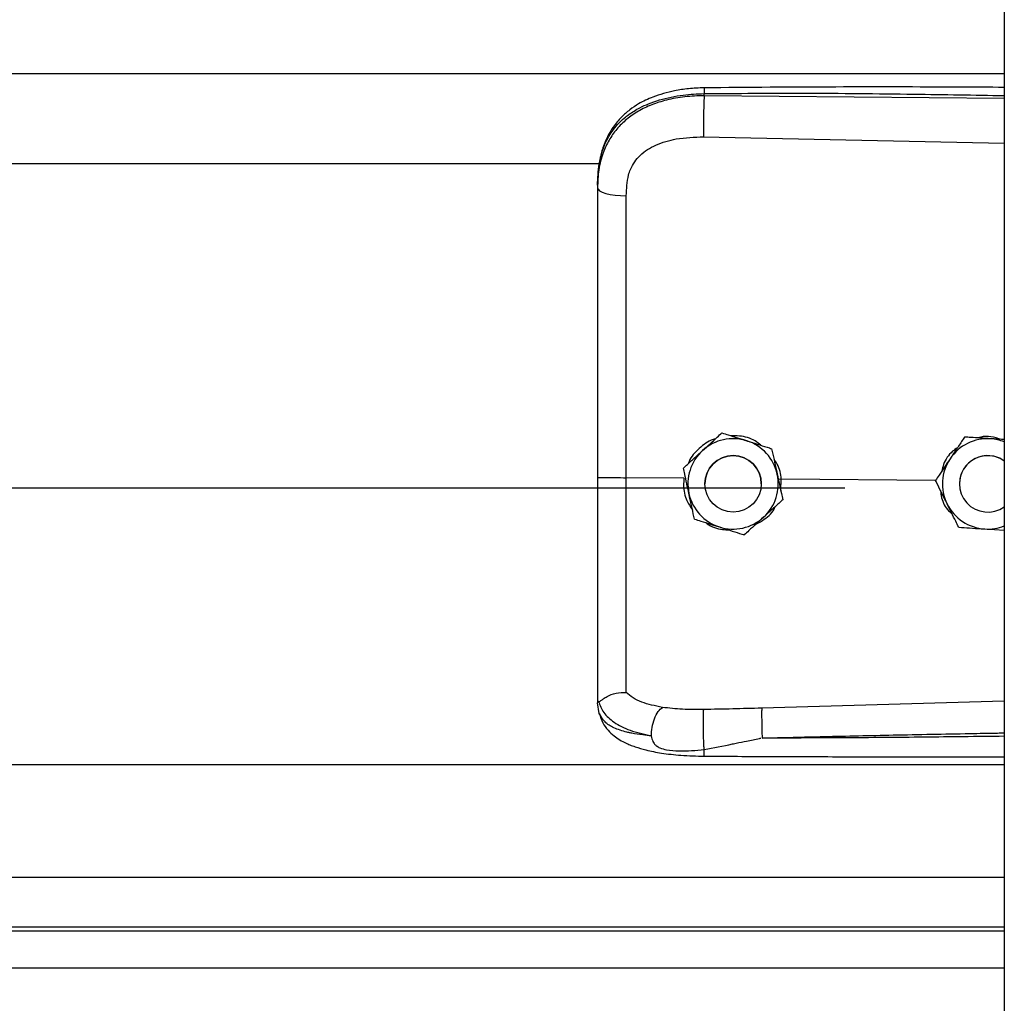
# Model space of a CAD drawing. Header units: inches. Extents: x 170 to 284, y 215 to 248.
# Tile 877 of 1056: x 231.009 to 231.196, y 240.376 to 240.563. Entities that reach past the tile are written whole.
import ezdxf

# ---------------------------------------------------------------- set-up
doc = ezdxf.new("R2010")
doc.units = ezdxf.units.IN
doc.header["$LTSCALE"] = 0.25
doc.header["$MEASUREMENT"] = 0
doc.layers.add('LH TOP OF HOOD', color=7, linetype='Continuous')

msp = doc.modelspace()

# ---------------------------------------------------------------- linework, layer by layer
at = {"layer": 'LH TOP OF HOOD'}
for p, q in [((231.1959333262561, 244.0215643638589), (231.195933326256, 239.8211148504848)), ((227.163613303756, 240.5525764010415), (231.195933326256, 240.5525764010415)), ((231.1390860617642, 240.5483647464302), (231.1390860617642, 240.5487761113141)), ((231.195933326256, 240.5478280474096), (231.1390860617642, 240.5483647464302)), ((231.1389900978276, 240.5405759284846), (231.195933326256, 240.5393663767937)), ((227.2401614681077, 240.535500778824), (231.119382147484, 240.535500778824)), ((231.118890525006, 240.5314415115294), (231.118890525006, 240.5309531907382)), ((231.142461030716, 240.4845095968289), (231.142461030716, 240.4845079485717)), ((231.1884045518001, 240.4837131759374), (231.1884045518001, 240.4837148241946)), ((231.1894534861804, 240.4836469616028), (231.1884045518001, 240.4837148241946)), ((231.1518791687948, 240.4815089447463), (231.1518791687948, 240.4815072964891)), ((231.1351533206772, 240.477853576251), (231.1351533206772, 240.4778519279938)), ((231.1352617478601, 240.4759183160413), (231.1243481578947, 240.4760227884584)), ((227.193781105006, 240.4741083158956), (231.165765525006, 240.4741083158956)), ((231.1352617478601, 240.4759183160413), (231.1352639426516, 240.475918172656)), ((231.1392212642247, 240.4748510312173), (231.1392212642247, 240.4748502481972)), ((231.1499216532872, 240.4748502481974), (231.1499216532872, 240.4748510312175)), ((231.1536994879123, 240.4757417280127), (231.1531514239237, 240.4756877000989)), ((231.1536023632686, 240.4736242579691), (231.1536994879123, 240.4757417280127)), ((231.1536994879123, 240.4757417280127), (231.153701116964, 240.4757418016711)), ((231.1829331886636, 240.475461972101), (231.153701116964, 240.4757418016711)), ((231.1829192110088, 240.4754902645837), (231.1829192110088, 240.4754919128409)), ((231.1874329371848, 240.4748510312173), (231.1874329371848, 240.4748502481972)), ((231.1539895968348, 240.4718522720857), (231.1539895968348, 240.4718506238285)), ((231.1922297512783, 240.4663086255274), (231.195933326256, 240.4660688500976)), ((231.118890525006, 240.4339001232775), (231.118890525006, 240.4333713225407)), ((231.1192302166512, 240.431386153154), (231.118890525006, 240.4333713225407)), ((231.195933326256, 240.4336946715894), (231.1499976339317, 240.4323628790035)), ((227.163613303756, 240.4217227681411), (231.195933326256, 240.4217227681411)), ((227.163613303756, 240.4003437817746), (231.195933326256, 240.4003437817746)), ((231.195933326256, 240.3908585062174), (227.163613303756, 240.3908585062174)), ((227.163613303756, 240.3902191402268), (231.195933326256, 240.3902191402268)), ((227.163613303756, 240.3832010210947), (231.195933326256, 240.3832010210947))]:
    msp.add_line(p, q, dxfattribs=at)
at = {"layer": 'LH TOP OF HOOD', "flags": 128}
msp.add_lwpolyline([(231.118890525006, 240.5309531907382), (231.1189944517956, 240.5306574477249), (231.1193024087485, 240.5303725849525), (231.119803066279, 240.5301090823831), (231.1204780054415, 240.5298766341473), (231.121302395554, 240.5296837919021), (231.1222459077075, 240.5295376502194), (231.1232738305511, 240.5294435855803), (231.124348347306, 240.5294050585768)], dxfattribs=at)
at = {"layer": 'LH TOP OF HOOD'}
msp.add_circle((231.1445714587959, 240.4748502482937), 0.005350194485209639, dxfattribs=at)
for centre, radius, start, end in [((231.1445714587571, 240.4748510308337), 0.008560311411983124, 72.32793711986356, 132.3279357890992), ((231.192783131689, 240.4748510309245), 0.008560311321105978, 86.29353550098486, 146.2935346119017), ((231.1445714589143, 240.4748510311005), 0.008560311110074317, 12.32793744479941, 72.3279375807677), ((231.1927831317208, 240.4748510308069), 0.008560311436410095, 68.40767565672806, 86.29353576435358), ((231.1445714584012, 240.4748510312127), 0.008560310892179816, 132.3279357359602, 192.3279369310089), ((231.144571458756, 240.4748510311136), 0.005350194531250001, 1.112057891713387e-06, 179.9999988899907), ((231.1927831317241, 240.4748510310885), 0.005350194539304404, 53.92810144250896, 179.9999986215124), ((231.1927831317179, 240.4748502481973), 0.005350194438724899, 53.92810057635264, 306.0718994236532), ((231.192783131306, 240.4748510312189), 0.008560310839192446, 146.2935348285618, 206.2935362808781), ((231.1445714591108, 240.474851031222), 0.008560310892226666, 312.3279357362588, 12.32793693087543), ((231.1445714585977, 240.4748510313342), 0.00856031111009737, 192.3279374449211, 252.3279375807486), ((231.1927831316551, 240.4748510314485), 0.00856031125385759, 206.2935366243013, 266.29353606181), ((231.1445714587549, 240.4748510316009), 0.008560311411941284, 252.3279371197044, 312.3279357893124), ((231.1927831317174, 240.4748510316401), 0.00856031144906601, 266.2935357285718, 291.5923243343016)]:
    msp.add_arc(centre, radius, start, end, dxfattribs=at)
for points, knots in [([(231.118890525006, 240.5314415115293), (231.118953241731, 240.5327979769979), (231.1190716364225, 240.535358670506), (231.1200411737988, 240.5388496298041), (231.1213304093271, 240.5412615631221), (231.1226942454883, 240.5429642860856), (231.1237772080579, 240.544007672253), (231.1248361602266, 240.5448361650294), (231.1258256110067, 240.5454961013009), (231.1270599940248, 240.5461911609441), (231.1286540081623, 240.5469168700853), (231.1313177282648, 240.5478248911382), (231.1348528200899, 240.5485848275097), (231.1377593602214, 240.548716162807), (231.1390860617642, 240.5487761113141)], [0, 0, 0, 0, 0.1307156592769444, 0.2467609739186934, 0.3577928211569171, 0.4170971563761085, 0.479148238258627, 0.5177152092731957, 0.5590896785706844, 0.6032945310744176, 0.6633484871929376, 0.7353692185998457, 0.8792082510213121, 1, 1, 1, 1]), ([(231.1391046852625, 240.5498682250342), (231.1381060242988, 240.5498296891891), (231.1362142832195, 240.5497566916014), (231.1329052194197, 240.5492283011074), (231.1296777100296, 240.5483343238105), (231.126930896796, 240.5470300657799), (231.1249450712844, 240.5457074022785), (231.123303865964, 240.5442619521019), (231.1219887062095, 240.542673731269), (231.1209135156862, 240.5409210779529), (231.1200562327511, 240.5390113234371), (231.1193113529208, 240.5364926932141), (231.1190959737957, 240.5345550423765), (231.1189769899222, 240.5334846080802)], [0, 0, 0, 0, 0.09774743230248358, 0.1851607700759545, 0.3306121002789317, 0.4364670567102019, 0.5083182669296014, 0.5850061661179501, 0.6719760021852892, 0.7307948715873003, 0.8036787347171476, 0.8915444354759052, 0.9999999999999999, 0.9999999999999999, 0.9999999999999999, 0.9999999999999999]), ([(231.139104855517, 240.5498523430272), (231.1391036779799, 240.5498563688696), (231.139099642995, 240.5498701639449), (231.1390944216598, 240.5497552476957), (231.1390878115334, 240.5494624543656), (231.1390867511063, 240.5490465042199), (231.1390860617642, 240.5487761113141)], [0, 0, 0, 0, 0.09787641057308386, 0.3353863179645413, 0.5679606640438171, 1, 1, 1, 1]), ([(231.1390860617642, 240.5487761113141), (231.1453919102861, 240.5488154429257), (231.1586309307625, 240.5488980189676), (231.1775805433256, 240.5487168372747), (231.1902210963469, 240.5484958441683), (231.195933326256, 240.5483959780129)], [0, 0, 0, 0, 0.3326703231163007, 0.6984356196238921, 0.9999999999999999, 0.9999999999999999, 0.9999999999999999, 0.9999999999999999]), ([(231.195933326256, 240.5499511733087), (231.1930341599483, 240.5499659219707), (231.1824062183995, 240.5500199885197), (231.1634627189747, 240.5500566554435), (231.1474194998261, 240.5499325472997), (231.1391046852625, 240.5498682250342)], [0, 0, 0, 0, 0.1530455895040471, 0.5610439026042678, 1, 1, 1, 1]), ([(231.1390860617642, 240.5483647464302), (231.1378701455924, 240.5483314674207), (231.135438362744, 240.5482649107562), (231.1320975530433, 240.5476430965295), (231.1291397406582, 240.5467008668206), (231.1265971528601, 240.5454831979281), (231.1243656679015, 240.5439377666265), (231.1224940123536, 240.5420965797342), (231.121013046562, 240.5399662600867), (231.1198374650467, 240.537397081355), (231.1190446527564, 240.5343451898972), (231.1189419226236, 240.5320843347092), (231.118890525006, 240.5309531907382)], [0, 0, 0, 0, 0.1111703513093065, 0.2223361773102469, 0.3162781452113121, 0.4102081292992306, 0.5024030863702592, 0.5945790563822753, 0.6845432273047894, 0.7745043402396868, 0.8871807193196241, 0.9999999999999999, 0.9999999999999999, 0.9999999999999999, 0.9999999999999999]), ([(231.1390860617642, 240.5483647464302), (231.1390643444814, 240.5477888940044), (231.1390192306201, 240.5465926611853), (231.1389782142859, 240.544367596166), (231.1389649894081, 240.5421902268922), (231.1389819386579, 240.5411005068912), (231.1389900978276, 240.5405759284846)], [0, 0, 0, 0, 0.2406941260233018, 0.4999999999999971, 0.7593058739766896, 1, 1, 1, 1]), ([(231.1247739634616, 240.5333383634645), (231.1247739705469, 240.5333383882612), (231.1248765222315, 240.5336972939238), (231.1253717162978, 240.5351034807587), (231.1269077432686, 240.5373061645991), (231.1299747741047, 240.5392094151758), (231.1340909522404, 240.5404210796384), (231.1372437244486, 240.5405207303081), (231.1389900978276, 240.5405759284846)], [0, 0, 0, 0, 4.497367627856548e-06, 0.06509473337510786, 0.261670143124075, 0.475310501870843, 0.7093656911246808, 1, 1, 1, 1]), ([(231.124348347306, 240.5294050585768), (231.1244183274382, 240.5307296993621), (231.1244883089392, 240.5320543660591), (231.1247739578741, 240.5333383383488), (231.1247739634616, 240.5333383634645)], [0, 0, 0, 0, 0.9999804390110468, 0.9999999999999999, 0.9999999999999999, 0.9999999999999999, 0.9999999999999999]), ([(231.118890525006, 240.5309531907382), (231.118890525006, 240.5273230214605), (231.118890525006, 240.5200521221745), (231.118890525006, 240.508971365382), (231.118890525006, 240.4977887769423), (231.118890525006, 240.4868200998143), (231.118890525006, 240.4795722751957), (231.118890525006, 240.4760924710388)], [0, 0, 0, 0, 0.2027568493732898, 0.4061035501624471, 0.6088604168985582, 0.8122072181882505, 1, 1, 1, 1]), ([(231.1243481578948, 240.4760227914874), (231.1243481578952, 240.4760228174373), (231.1243482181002, 240.4794091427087), (231.1243483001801, 240.4864558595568), (231.12434834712, 240.4971290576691), (231.1243483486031, 240.508005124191), (231.1243483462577, 240.5187924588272), (231.1243483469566, 240.5258675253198), (231.124348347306, 240.5294050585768)], [0, 0, 0, 0, 1.439079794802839e-06, 0.1877923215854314, 0.3908439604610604, 0.59389561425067, 0.7969478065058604, 1, 1, 1, 1]), ([(231.1388071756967, 240.4811818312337), (231.1397477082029, 240.4820384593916), (231.1410021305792, 240.4831809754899), (231.1421690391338, 240.484243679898), (231.142461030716, 240.4845095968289)], [0, 0, 0, 0, 0.7497733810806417, 0.9999999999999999, 0.9999999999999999, 0.9999999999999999, 0.9999999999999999]), ([(231.1388071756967, 240.481179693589), (231.1397477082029, 240.4820363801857), (231.1410021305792, 240.483178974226), (231.1421690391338, 240.4842419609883), (231.142461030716, 240.4845079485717)], [0, 0, 0, 0, 0.7497733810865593, 1, 1, 1, 1]), ([(231.142461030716, 240.4845095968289), (231.1428587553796, 240.4843829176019), (231.1443635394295, 240.4839036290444), (231.1459805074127, 240.4833884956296), (231.1471700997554, 240.4830095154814)], [0, 0, 0, 0, 0.2643068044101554, 0.9999999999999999, 0.9999999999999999, 0.9999999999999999, 0.9999999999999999]), ([(231.142461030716, 240.4845079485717), (231.1428587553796, 240.4843811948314), (231.1443635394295, 240.4839016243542), (231.1459805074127, 240.4833864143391), (231.1471700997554, 240.4830073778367)], [0, 0, 0, 0, 0.2643068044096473, 1, 1, 1, 1]), ([(231.1498315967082, 240.4821614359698), (231.1494748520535, 240.4824515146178), (231.1483112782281, 240.483397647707), (231.1462597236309, 240.4839651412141), (231.1446901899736, 240.4839689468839), (231.1441542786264, 240.4839702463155)], [0, 0, 0, 0, 0.225516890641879, 0.7355556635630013, 1, 1, 1, 1]), ([(231.1884045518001, 240.4837148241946), (231.1880247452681, 240.483145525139), (231.1872561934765, 240.4819935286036), (231.1863200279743, 240.4805902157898), (231.1857840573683, 240.4797867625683), (231.1856618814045, 240.4796036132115)], [0, 0, 0, 0, 0.4299704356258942, 0.8700602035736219, 0.9999999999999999, 0.9999999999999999, 0.9999999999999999, 0.9999999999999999]), ([(231.1884045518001, 240.4837131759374), (231.1880247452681, 240.4831437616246), (231.1872561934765, 240.4819915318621), (231.1863200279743, 240.4805880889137), (231.1857840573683, 240.4797846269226), (231.1856618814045, 240.4796014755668)], [0, 0, 0, 0, 0.4299704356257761, 0.8700602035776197, 1, 1, 1, 1]), ([(231.1933365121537, 240.4833934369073), (231.192066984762, 240.4834757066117), (231.1903737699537, 240.4835854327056), (231.1887986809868, 240.483687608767), (231.1884045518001, 240.4837131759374)], [0, 0, 0, 0, 0.7497733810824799, 0.9999999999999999, 0.9999999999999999, 0.9999999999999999, 0.9999999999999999]), ([(231.1954080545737, 240.4832613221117), (231.1947471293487, 240.4834613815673), (231.1934767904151, 240.4838459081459), (231.1919135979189, 240.483870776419), (231.1911336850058, 240.4836086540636), (231.1909578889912, 240.48354957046)], [0, 0, 0, 0, 0.4565421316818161, 0.8775020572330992, 1, 1, 1, 1]), ([(231.1411817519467, 240.4833445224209), (231.1410465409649, 240.4833143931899), (231.1398947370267, 240.4830577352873), (231.1381374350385, 240.4815989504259), (231.136518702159, 240.4799893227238), (231.1361908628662, 240.478880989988), (231.1361575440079, 240.4787683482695)], [0, 0, 0, 0, 0.05931474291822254, 0.5052766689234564, 0.949720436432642, 0.9999999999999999, 0.9999999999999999, 0.9999999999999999, 0.9999999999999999]), ([(231.1471700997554, 240.4830095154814), (231.1473564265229, 240.4829501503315), (231.1488137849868, 240.4824858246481), (231.1504118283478, 240.4819765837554), (231.1517362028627, 240.4815545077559), (231.1518791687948, 240.4815089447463)], [0, 0, 0, 0, 0.1156468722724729, 0.9045342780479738, 1, 1, 1, 1]), ([(231.1471700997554, 240.4830073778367), (231.1473564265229, 240.4829480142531), (231.1488137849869, 240.4824837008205), (231.1504118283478, 240.4819746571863), (231.1517362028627, 240.4815528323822), (231.1518791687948, 240.4815072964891)], [0, 0, 0, 0, 0.1156468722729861, 0.9045342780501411, 0.9999999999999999, 0.9999999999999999, 0.9999999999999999, 0.9999999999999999]), ([(231.1870625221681, 240.481703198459), (231.1867429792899, 240.4814852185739), (231.1855895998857, 240.4806984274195), (231.1844962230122, 240.4790977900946), (231.1841983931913, 240.4776930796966), (231.1841102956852, 240.4772775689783)], [0, 0, 0, 0, 0.2125142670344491, 0.7670631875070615, 1, 1, 1, 1]), ([(231.195933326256, 240.4832252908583), (231.1952903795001, 240.4832669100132), (231.1944315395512, 240.4833225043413), (231.1935564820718, 240.4833791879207), (231.1933365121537, 240.4833934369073)], [0, 0, 0, 0, 0.7486223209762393, 0.9999999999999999, 0.9999999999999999, 0.9999999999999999, 0.9999999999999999]), ([(231.1351533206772, 240.477853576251), (231.1356593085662, 240.4783144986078), (231.1366831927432, 240.4792471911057), (231.1379303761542, 240.480383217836), (231.1386444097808, 240.4810335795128), (231.1388071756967, 240.4811818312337)], [0, 0, 0, 0, 0.4299704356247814, 0.870060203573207, 1, 1, 1, 1]), ([(231.1351533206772, 240.4778519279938), (231.1356593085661, 240.4783127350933), (231.1366831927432, 240.4792451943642), (231.1379303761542, 240.4803810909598), (231.1386444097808, 240.4810314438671), (231.1388071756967, 240.481179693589)], [0, 0, 0, 0, 0.4299704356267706, 0.8700602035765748, 1, 1, 1, 1]), ([(231.1518791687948, 240.4815089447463), (231.1520252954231, 240.4808403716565), (231.1523209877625, 240.4794874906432), (231.1526811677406, 240.4778394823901), (231.1528873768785, 240.4768959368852), (231.1529343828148, 240.4766808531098)], [0, 0, 0, 0, 0.4299704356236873, 0.870060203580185, 1, 1, 1, 1]), ([(231.1518791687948, 240.4815072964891), (231.1520252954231, 240.480838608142), (231.1523209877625, 240.4794854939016), (231.1526811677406, 240.477837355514), (231.1528873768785, 240.4768938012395), (231.1529343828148, 240.476678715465)], [0, 0, 0, 0, 0.42997043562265, 0.870060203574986, 1, 1, 1, 1]), ([(231.1362085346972, 240.4730233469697), (231.1359369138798, 240.4742662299), (231.1355746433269, 240.4759239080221), (231.1352376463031, 240.4774660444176), (231.1351533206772, 240.4778519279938)], [0, 0, 0, 0, 0.7497733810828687, 0.9999999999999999, 0.9999999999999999, 0.9999999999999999, 0.9999999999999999]), ([(231.153701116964, 240.4757418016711), (231.1537011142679, 240.4757418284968), (231.1536030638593, 240.476717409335), (231.153343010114, 240.4781096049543), (231.1525385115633, 240.4791990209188), (231.1523190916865, 240.4794961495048)], [0, 0, 0, 0, 1.999769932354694e-05, 0.7272642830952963, 1, 1, 1, 1]), ([(231.1856618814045, 240.4796036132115), (231.1849558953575, 240.4785452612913), (231.1840142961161, 240.4771336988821), (231.1831383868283, 240.4758205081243), (231.1829192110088, 240.4754919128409)], [0, 0, 0, 0, 0.7497733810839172, 1, 1, 1, 1]), ([(231.1856618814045, 240.4796014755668), (231.1849558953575, 240.4785431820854), (231.184014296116, 240.4771316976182), (231.1831383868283, 240.4758187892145), (231.1829192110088, 240.4754902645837)], [0, 0, 0, 0, 0.7497733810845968, 1, 1, 1, 1]), ([(231.118890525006, 240.4760924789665), (231.118890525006, 240.4730551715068), (231.118890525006, 240.4668797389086), (231.118890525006, 240.4580927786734), (231.118890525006, 240.4499261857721), (231.118890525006, 240.4433461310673), (231.118890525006, 240.4379614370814), (231.118890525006, 240.4352609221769), (231.118890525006, 240.4339001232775)], [0, 0, 0, 0, 0.1870908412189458, 0.3803918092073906, 0.5558755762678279, 0.7364481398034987, 0.8671952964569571, 1, 1, 1, 1]), ([(231.1243483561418, 240.4353322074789), (231.1243483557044, 240.4355949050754), (231.1243483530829, 240.4371693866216), (231.1243483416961, 240.4406007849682), (231.1243482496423, 240.4462021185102), (231.124347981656, 240.452641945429), (231.1243476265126, 240.4598679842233), (231.1243473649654, 240.4677428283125), (231.1243474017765, 240.4732708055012), (231.1243474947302, 240.4760227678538), (231.1243474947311, 240.4760227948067)], [0, 0, 0, 0, 0.03155846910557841, 0.1891461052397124, 0.3467338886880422, 0.5043277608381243, 0.6619226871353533, 0.8309600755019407, 0.9999983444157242, 1, 1, 1, 1]), ([(231.1529343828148, 240.4766808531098), (231.1532060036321, 240.4754379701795), (231.1535682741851, 240.4737802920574), (231.1539052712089, 240.4722381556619), (231.1539895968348, 240.4718522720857)], [0, 0, 0, 0, 0.749773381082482, 0.9999999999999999, 0.9999999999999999, 0.9999999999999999, 0.9999999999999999]), ([(231.1529343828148, 240.476678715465), (231.1532060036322, 240.4754358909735), (231.1535682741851, 240.4737782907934), (231.1539052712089, 240.4722364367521), (231.1539895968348, 240.4718506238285)], [0, 0, 0, 0, 0.749773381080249, 1, 1, 1, 1]), ([(231.1352639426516, 240.475918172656), (231.1352301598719, 240.4754643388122), (231.1351234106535, 240.4740302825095), (231.1355400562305, 240.4718677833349), (231.1364915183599, 240.4705113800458), (231.1368779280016, 240.4699605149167)], [0, 0, 0, 0, 0.2156616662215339, 0.6814629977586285, 1, 1, 1, 1]), ([(231.1851085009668, 240.4710590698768), (231.185021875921, 240.4712343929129), (231.1843443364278, 240.4726056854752), (231.1836013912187, 240.4741094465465), (231.1829856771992, 240.4753557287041), (231.1829192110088, 240.4754902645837)], [0, 0, 0, 0, 0.1156468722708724, 0.9045342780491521, 1, 1, 1, 1]), ([(231.1372637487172, 240.4681952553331), (231.1371176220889, 240.468863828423), (231.1368219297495, 240.4702167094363), (231.1364617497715, 240.4718647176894), (231.1362555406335, 240.4728082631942), (231.1362085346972, 240.4730233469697)], [0, 0, 0, 0, 0.4299704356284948, 0.8700602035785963, 1, 1, 1, 1]), ([(231.1838551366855, 240.4735958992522), (231.1839036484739, 240.4731339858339), (231.1840502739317, 240.4717378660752), (231.1848959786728, 240.470141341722), (231.185830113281, 240.4693328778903), (231.1860595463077, 240.4691343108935)], [0, 0, 0, 0, 0.271670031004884, 0.8211147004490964, 1, 1, 1, 1]), ([(231.1489787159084, 240.4672864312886), (231.1494874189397, 240.4675485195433), (231.150893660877, 240.4682730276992), (231.1521341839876, 240.4695044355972), (231.1525134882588, 240.470484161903), (231.1525265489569, 240.4705178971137)], [0, 0, 0, 0, 0.3536960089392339, 0.9777456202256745, 0.9999999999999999, 0.9999999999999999, 0.9999999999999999, 0.9999999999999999]), ([(231.1539895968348, 240.4718506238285), (231.1534836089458, 240.4713897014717), (231.1524597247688, 240.4704570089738), (231.1512125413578, 240.4693209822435), (231.1504985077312, 240.4686706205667), (231.1503357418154, 240.4685223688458)], [0, 0, 0, 0, 0.4299704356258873, 0.8700602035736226, 1, 1, 1, 1]), ([(231.1872977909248, 240.4666283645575), (231.1871128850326, 240.4670025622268), (231.1864132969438, 240.4684183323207), (231.1856615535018, 240.4699397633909), (231.1851085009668, 240.4710590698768)], [0, 0, 0, 0, 0.2643068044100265, 1, 1, 1, 1]), ([(231.1503357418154, 240.4685223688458), (231.149395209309, 240.4676657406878), (231.1481407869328, 240.4665232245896), (231.1469738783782, 240.4654605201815), (231.146681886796, 240.4651946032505)], [0, 0, 0, 0, 0.7497733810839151, 1, 1, 1, 1]), ([(231.1372637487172, 240.4681952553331), (231.1376614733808, 240.4680685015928), (231.1391662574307, 240.4675889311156), (231.1407832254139, 240.4670737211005), (231.1419728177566, 240.4666946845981)], [0, 0, 0, 0, 0.2643068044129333, 1, 1, 1, 1]), ([(231.1394223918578, 240.4675073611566), (231.1395017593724, 240.467440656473), (231.1403748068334, 240.4667069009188), (231.1419449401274, 240.4662277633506), (231.1433794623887, 240.4661433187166), (231.1437770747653, 240.4661199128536)], [0, 0, 0, 0, 0.06740964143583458, 0.741510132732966, 0.9999999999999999, 0.9999999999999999, 0.9999999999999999, 0.9999999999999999]), ([(231.1419728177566, 240.4666946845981), (231.1421591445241, 240.4666353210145), (231.143616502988, 240.4661710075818), (231.145214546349, 240.4656619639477), (231.1465389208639, 240.4652401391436), (231.146681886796, 240.4651946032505)], [0, 0, 0, 0, 0.1156468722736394, 0.904534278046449, 1, 1, 1, 1]), ([(231.1872977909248, 240.4666283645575), (231.187980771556, 240.4665840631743), (231.1893628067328, 240.466494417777), (231.1910462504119, 240.4663852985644), (231.192010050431, 240.4663228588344), (231.1922297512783, 240.4663086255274)], [0, 0, 0, 0, 0.4299704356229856, 0.8700602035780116, 1, 1, 1, 1]), ([(231.1190875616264, 240.4336497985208), (231.1191366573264, 240.4336412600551), (231.1192374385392, 240.433623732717), (231.1195291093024, 240.4338099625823), (231.1199945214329, 240.434140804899), (231.1208707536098, 240.4347208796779), (231.1223499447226, 240.4353390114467), (231.1236907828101, 240.4353351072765), (231.124348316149, 240.4353331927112)], [0, 0, 0, 0, 0.1136768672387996, 0.2333502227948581, 0.3620694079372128, 0.501916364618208, 0.7557448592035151, 1, 1, 1, 1]), ([(231.1311825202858, 240.4325081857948), (231.1298089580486, 240.4327960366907), (231.1277245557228, 240.4332328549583), (231.1255487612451, 240.4342735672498), (231.1247497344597, 240.4349788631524), (231.1243483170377, 240.4353331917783)], [0, 0, 0, 0, 0.4901989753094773, 0.7438846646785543, 0.9999999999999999, 0.9999999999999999, 0.9999999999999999, 0.9999999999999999]), ([(231.118890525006, 240.4339001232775), (231.1188905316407, 240.4338988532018), (231.118890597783, 240.4338861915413), (231.1188977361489, 240.4337820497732), (231.1189961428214, 240.4337036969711), (231.1190838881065, 240.4336338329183)], [0, 0, 0, 0, 0.01193493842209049, 0.1189819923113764, 1, 1, 1, 1]), ([(231.1190833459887, 240.4336496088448), (231.1193589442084, 240.4329276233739), (231.1199250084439, 240.4314447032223), (231.121977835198, 240.4296114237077), (231.1249660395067, 240.4280533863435), (231.1276931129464, 240.4274302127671), (231.1290929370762, 240.4271103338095)], [0, 0, 0, 0, 0.2305257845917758, 0.473487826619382, 0.7297379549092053, 0.9999999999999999, 0.9999999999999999, 0.9999999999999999, 0.9999999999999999]), ([(231.1290918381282, 240.4271085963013), (231.1285455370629, 240.4271656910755), (231.1272405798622, 240.4273020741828), (231.1258418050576, 240.4275301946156), (231.1248868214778, 240.4277240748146), (231.1236534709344, 240.428001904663), (231.1219671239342, 240.4285681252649), (231.1201473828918, 240.4296936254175), (231.1195418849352, 240.4308110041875), (231.1192302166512, 240.431386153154)], [0, 0, 0, 0, 0.1091879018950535, 0.2608187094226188, 0.3077983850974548, 0.3355235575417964, 0.5627886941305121, 0.7749539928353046, 1, 1, 1, 1]), ([(231.1192471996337, 240.4313401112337), (231.1194361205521, 240.4307532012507), (231.1197908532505, 240.4296511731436), (231.1208039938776, 240.4282326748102), (231.1219330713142, 240.4271567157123), (231.123080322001, 240.4263598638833), (231.1241275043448, 240.4258034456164), (231.1250704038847, 240.4253912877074), (231.1263158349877, 240.4249249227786), (231.1282607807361, 240.4243644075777), (231.1311398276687, 240.4238028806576), (231.13487347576, 240.4233806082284), (231.1376548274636, 240.4233131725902), (231.1391430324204, 240.4232770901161)], [0, 0, 0, 0, 0.09843102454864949, 0.1848217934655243, 0.2573083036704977, 0.315887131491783, 0.3722739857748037, 0.4121400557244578, 0.4615923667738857, 0.5575876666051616, 0.6828759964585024, 0.8303179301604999, 1, 1, 1, 1]), ([(231.1290929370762, 240.4271103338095), (231.1291179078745, 240.4276406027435), (231.1291697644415, 240.4287418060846), (231.1296456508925, 240.4304036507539), (231.1303497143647, 240.4317898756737), (231.130911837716, 240.4322747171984), (231.1311825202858, 240.4325081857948)], [0, 0, 0, 0, 0.2407679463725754, 0.5000000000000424, 0.7592320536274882, 1, 1, 1, 1]), ([(231.1390119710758, 240.4321007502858), (231.1376599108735, 240.4320934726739), (231.134957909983, 240.4320789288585), (231.1324512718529, 240.4323634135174), (231.1311989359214, 240.4325055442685)], [0, 0, 0, 0, 0.5003922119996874, 1, 1, 1, 1]), ([(231.1390973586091, 240.4245302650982), (231.139081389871, 240.4247708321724), (231.13904770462, 240.4252782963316), (231.1390028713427, 240.4262884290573), (231.1389658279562, 240.4274758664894), (231.138943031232, 240.4287477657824), (231.138937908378, 240.4299512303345), (231.138950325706, 240.4309471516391), (231.1389754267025, 240.4316864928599), (231.1390002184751, 240.4319675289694), (231.1390119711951, 240.4321007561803)], [0, 0, 0, 0, 0.1098512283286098, 0.2317256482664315, 0.3631776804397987, 0.5000000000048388, 0.636822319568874, 0.7682743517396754, 0.890148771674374, 1, 1, 1, 1]), ([(231.1499976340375, 240.4323628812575), (231.1481664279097, 240.432314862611), (231.1445038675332, 240.4322188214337), (231.1408426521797, 240.4321401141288), (231.1390119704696, 240.4321007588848)], [0, 0, 0, 0, 0.4999797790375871, 1, 1, 1, 1]), ([(231.1499974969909, 240.4323628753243), (231.1499900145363, 240.4321240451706), (231.1499785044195, 240.4317566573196), (231.1499797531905, 240.4308947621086), (231.1499871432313, 240.4301199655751), (231.1500015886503, 240.4292594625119), (231.1500273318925, 240.428099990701), (231.1500550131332, 240.4272565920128), (231.1500730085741, 240.4267083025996)], [0, 0, 0, 0, 0.2394508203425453, 0.3683426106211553, 0.4999696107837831, 0.6316010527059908, 0.7605056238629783, 1, 1, 1, 1]), ([(231.1500732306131, 240.4267059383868), (231.1539732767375, 240.4268052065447), (231.1622433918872, 240.4270157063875), (231.1753553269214, 240.4272978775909), (231.1863032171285, 240.4275104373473), (231.1933193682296, 240.4276385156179), (231.1954943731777, 240.4276765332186), (231.195933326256, 240.4276842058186)], [0, 0, 0, 0, 0.255159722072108, 0.5410705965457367, 0.8577348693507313, 0.9712884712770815, 1, 1, 1, 1]), ([(231.1290920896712, 240.4271053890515), (231.1291666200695, 240.4267350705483), (231.1292705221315, 240.4262188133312), (231.1296422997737, 240.4256214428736), (231.1300629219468, 240.4251885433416), (231.1308666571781, 240.4247440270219), (231.132343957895, 240.4243824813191), (231.1351048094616, 240.4241423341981), (231.1375015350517, 240.4243752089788), (231.1390973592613, 240.4245302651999)], [0, 0, 0, 0, 0.1001269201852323, 0.139585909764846, 0.1897135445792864, 0.2582342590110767, 0.3697357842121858, 0.580347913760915, 0.9999999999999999, 0.9999999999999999, 0.9999999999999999, 0.9999999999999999]), ([(231.1390973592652, 240.4245302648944), (231.1408767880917, 240.424877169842), (231.1426643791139, 240.4252256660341), (231.1444823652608, 240.4255930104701), (231.1445533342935, 240.4256073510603), (231.1447884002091, 240.4256548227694), (231.1456566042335, 240.4258312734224), (231.1472969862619, 240.426146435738), (231.1488296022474, 240.4265097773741), (231.1497286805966, 240.4266697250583), (231.1498057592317, 240.4266834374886)], [0, 0, 0, 0, 0.5022751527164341, 0.5045790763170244, 0.5086566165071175, 0.5221306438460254, 0.5703313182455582, 0.7514263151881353, 0.9786895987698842, 1, 1, 1, 1]), ([(231.195933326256, 240.4270391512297), (231.1933356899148, 240.4270071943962), (231.1882696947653, 240.4269448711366), (231.1807055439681, 240.4268640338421), (231.1730533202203, 240.4267947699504), (231.16529531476, 240.4267431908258), (231.1575727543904, 240.4267101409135), (231.1525358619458, 240.4267073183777), (231.150073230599, 240.4267059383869)], [0, 0, 0, 0, 0.1699411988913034, 0.3314248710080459, 0.4948424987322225, 0.6705311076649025, 0.8389164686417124, 1, 1, 1, 1]), ([(231.1391431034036, 240.4232989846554), (231.1391424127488, 240.4232920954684), (231.1391358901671, 240.4232270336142), (231.13912498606, 240.4234167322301), (231.1391108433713, 240.4237436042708), (231.1391021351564, 240.4241761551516), (231.1390982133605, 240.4244669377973), (231.1390973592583, 240.4245302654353)], [0, 0, 0, 0, 0.03436729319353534, 0.3245665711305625, 0.6210149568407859, 0.917463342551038, 0.9999999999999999, 0.9999999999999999, 0.9999999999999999, 0.9999999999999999]), ([(231.1391430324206, 240.423277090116), (231.1433382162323, 240.4232555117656), (231.152313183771, 240.4232093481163), (231.1666555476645, 240.4231677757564), (231.1813905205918, 240.423143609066), (231.1913453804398, 240.4231401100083), (231.195933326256, 240.4231384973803)], [0, 0, 0, 0, 0.2216322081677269, 0.4741489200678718, 0.7576483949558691, 0.9999999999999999, 0.9999999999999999, 0.9999999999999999, 0.9999999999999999])]:
    msp.add_open_spline(points, degree=3, knots=knots, dxfattribs=at)
msp.add_open_spline([(231.1188905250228, 240.476092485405), (231.1189716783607, 240.4760835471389), (231.1191339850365, 240.4760656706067), (231.1203867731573, 240.4760429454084), (231.122184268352, 240.4760267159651), (231.1236264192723, 240.4760241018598), (231.1243474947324, 240.4760227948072)], degree=3, dxfattribs=at)

doc.saveas('drawing.dxf')
